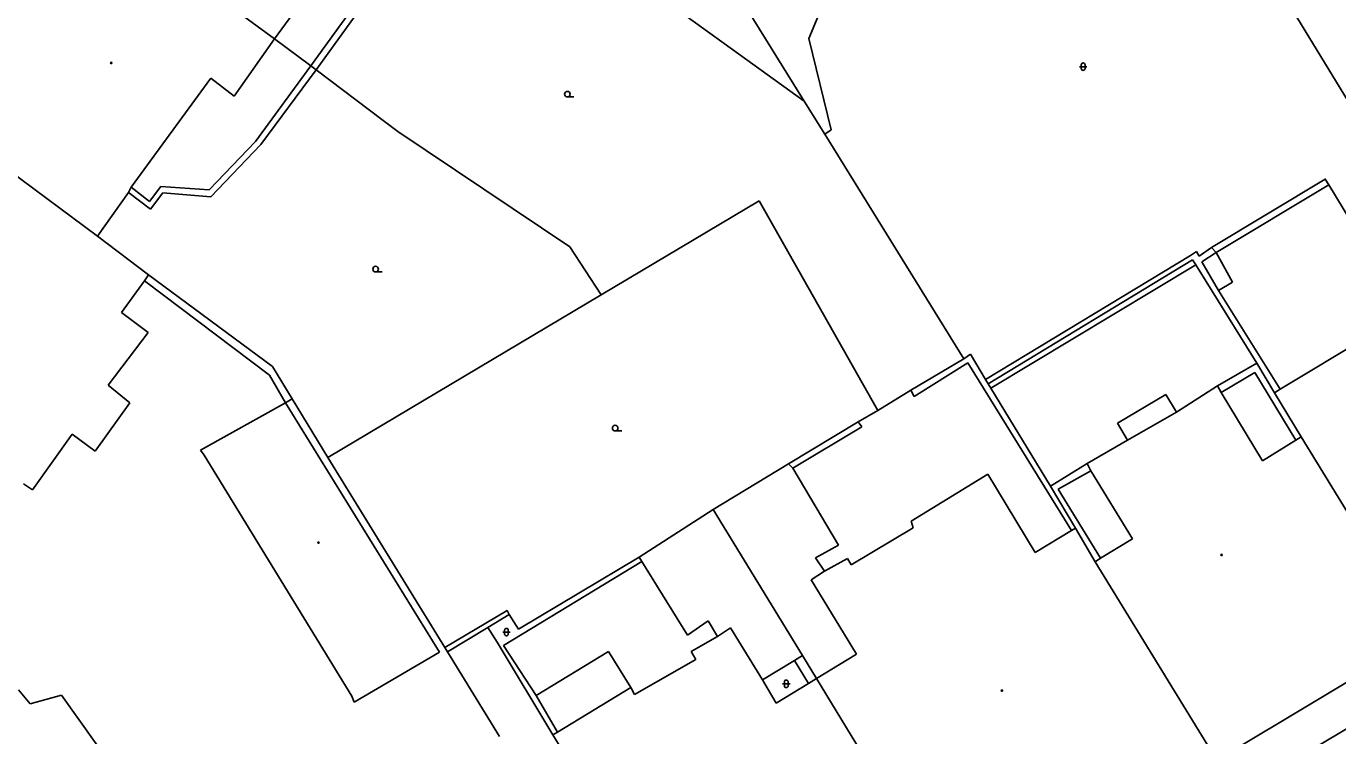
# Model space of a CAD drawing. Extents: x -599770 to -598493, y -1162076 to -1159209.
# Drawn here: x -598981 to -598893.6, y -1159543.5 to -1159496.2 of the extents above; entities that cross this region are included whole.
import ezdxf

# ---------------------------------------------------------------- set-up
doc = ezdxf.new("R2010")
doc.units = 0
doc.layers.add('Podklad', color=7, linetype='Continuous')

msp = doc.modelspace()

# ---------------------------------------------------------------- linework, layer by layer
at = {"layer": 'Podklad'}
for p, q in [((-598910.793, -1159498.898), (-598910.293, -1159498.898)), ((-598910.668, -1159498.773), (-598910.668, -1159499.023)), ((-598910.418, -1159498.773), (-598910.418, -1159499.023)), ((-598944.95, -1159500.918), (-598944.512, -1159500.918)), ((-598957.74, -1159512.587), (-598957.302, -1159512.587)), ((-598941.76, -1159523.188), (-598941.323, -1159523.188)), ((-598949.263, -1159536.608), (-598948.763, -1159536.608)), ((-598949.138, -1159536.483), (-598949.138, -1159536.733)), ((-598948.888, -1159536.483), (-598948.888, -1159536.733)), ((-598930.593, -1159540.058), (-598930.093, -1159540.058)), ((-598930.468, -1159539.933), (-598930.468, -1159540.183)), ((-598930.218, -1159539.933), (-598930.218, -1159540.183))]:
    msp.add_line(p, q, dxfattribs=at)
for points in [[(-598888.72, -1159507.97), (-598905.08, -1159481.19)], [(-598962.06, -1159498.83), (-598951.84, -1159484.71)], [(-598977.11, -1159487.8), (-598964.49, -1159497.03)], [(-598961.7, -1159499.11), (-598953.62, -1159487.88)], [(-598937.3, -1159488.06), (-598929.15, -1159501.19)], [(-598946.28, -1159488.84), (-598929.15, -1159501.19)], [(-598928.84, -1159497.02), (-598926.92, -1159492.41)], [(-598962.36, -1159494.11), (-598964.49, -1159497.03)], [(-598964.49, -1159497.03), (-598967.18, -1159500.87)], [(-598964.49, -1159497.03), (-598962.06, -1159498.83)], [(-598927.36, -1159503.12), (-598928.84, -1159497.02)], [(-598965.75, -1159503.89), (-598962.06, -1159498.83)], [(-598961.7, -1159499.11), (-598965.4, -1159504.08)], [(-598962.06, -1159498.83), (-598961.7, -1159499.11)], [(-598961.7, -1159499.11), (-598957.24, -1159502.49)], [(-598968.73, -1159499.66), (-598974.04, -1159506.94)], [(-598967.18, -1159500.87), (-598968.73, -1159499.66)], [(-598929.15, -1159501.19), (-598927.78, -1159503.39)], [(-598987.32, -1159502.03), (-598976.28, -1159510.19)], [(-598957.24, -1159502.49), (-598956.26, -1159503.23)], [(-598956.26, -1159503.23), (-598944.78, -1159510.92)], [(-598927.78, -1159503.39), (-598927.36, -1159503.12)], [(-598918.51, -1159518.39), (-598927.78, -1159503.39)], [(-598968.84, -1159507.12), (-598965.75, -1159503.89)], [(-598965.4, -1159504.08), (-598968.72, -1159507.57)], [(-598901.98, -1159510.95), (-598894.39, -1159506.39), (-598894.16, -1159506.78)], [(-598974.23, -1159507.29), (-598976.28, -1159510.19)], [(-598974.04, -1159506.94), (-598974.23, -1159507.29)], [(-598972.75, -1159508.4), (-598974.23, -1159507.29)], [(-598974.04, -1159506.94), (-598972.82, -1159507.89)], [(-598972.82, -1159507.89), (-598972.07, -1159506.88)], [(-598971.93, -1159507.3), (-598972.75, -1159508.4)], [(-598972.07, -1159506.88), (-598968.84, -1159507.12)], [(-598968.72, -1159507.57), (-598971.93, -1159507.3)], [(-598901.66, -1159511.29), (-598894.16, -1159506.78)], [(-598894.16, -1159506.78), (-598892.17, -1159510.05), (-598888.72, -1159507.97)], [(-598932.16, -1159507.85), (-598942.69, -1159514.12)], [(-598924.23, -1159521.83), (-598932.16, -1159507.85)], [(-598976.28, -1159510.19), (-598972.9, -1159512.77)], [(-598944.78, -1159510.92), (-598942.69, -1159514.12)], [(-598917.06, -1159519.77), (-598903.39, -1159511.5)], [(-598903.39, -1159511.5), (-598902.99, -1159511.23)], [(-598902.99, -1159511.23), (-598902.8, -1159511.54)], [(-598902.8, -1159511.54), (-598901.98, -1159510.95)], [(-598902.62, -1159511.91), (-598901.66, -1159511.29)], [(-598901.98, -1159510.95), (-598901.66, -1159511.29)], [(-598901.66, -1159511.29), (-598900.59, -1159513.26)], [(-598903.24, -1159511.78), (-598916.87, -1159520.06)], [(-598903.02, -1159512.11), (-598916.7, -1159520.33)], [(-598903.02, -1159512.11), (-598903.24, -1159511.78)], [(-598898.95, -1159518.66), (-598903.02, -1159512.11)], [(-598901.51, -1159513.82), (-598902.62, -1159511.91)], [(-598973.15, -1159513.19), (-598974.69, -1159515.29)], [(-598972.9, -1159512.77), (-598973.15, -1159513.19)], [(-598973.15, -1159513.19), (-598964.81, -1159519.47)], [(-598972.9, -1159512.77), (-598964.61, -1159518.9)], [(-598900.59, -1159513.26), (-598901.51, -1159513.82)], [(-598897.4, -1159520.4), (-598885.7, -1159513.39)], [(-598942.69, -1159514.12), (-598960.92, -1159524.97)], [(-598897.4, -1159520.4), (-598901.51, -1159513.82)], [(-598974.69, -1159515.29), (-598972.91, -1159516.63)], [(-598972.91, -1159516.63), (-598975.57, -1159520.14)], [(-598922.03, -1159520.48), (-598918.51, -1159518.39)], [(-598921.82, -1159520.89), (-598918.23, -1159518.65)], [(-598918.51, -1159518.39), (-598918.06, -1159518.06)], [(-598918.23, -1159518.65), (-598911.32, -1159529.84)], [(-598918.06, -1159518.06), (-598917.06, -1159519.77)], [(-598901.58, -1159520.19), (-598898.95, -1159518.66)], [(-598897.77, -1159520.65), (-598898.95, -1159518.66)], [(-598964.81, -1159519.47), (-598963.76, -1159521.31)], [(-598964.61, -1159518.9), (-598963.31, -1159521.04), (-598960.92, -1159524.97)], [(-598899.08, -1159519.29), (-598901.33, -1159520.63)], [(-598896.36, -1159523.8), (-598899.08, -1159519.29)], [(-598975.57, -1159520.14), (-598974.13, -1159521.31)], [(-598916.87, -1159520.06), (-598917.06, -1159519.77)], [(-598916.7, -1159520.33), (-598916.87, -1159520.06)], [(-598912.72, -1159526.87), (-598916.7, -1159520.33)], [(-598904.32, -1159521.93), (-598901.58, -1159520.19)], [(-598901.58, -1159520.19), (-598901.33, -1159520.63)], [(-598897.77, -1159520.65), (-598897.4, -1159520.4)], [(-598974.13, -1159521.31), (-598976.45, -1159524.54)], [(-598969.41, -1159524.48), (-598963.76, -1159521.31)], [(-598963.76, -1159521.31), (-598963.31, -1159521.04)], [(-598963.76, -1159521.31), (-598953.48, -1159537.95)], [(-598924.23, -1159521.83), (-598922.03, -1159520.48)], [(-598922.03, -1159520.48), (-598921.82, -1159520.89)], [(-598908.25, -1159522.68), (-598905.02, -1159520.75)], [(-598905.02, -1159520.75), (-598904.32, -1159521.93)], [(-598901.33, -1159520.63), (-598898.59, -1159525.18)], [(-598895.99, -1159523.58), (-598897.77, -1159520.65)], [(-598925.55, -1159522.58), (-598924.23, -1159521.83)], [(-598907.58, -1159523.81), (-598904.32, -1159521.93)], [(-598930.19, -1159525.39), (-598925.55, -1159522.58)], [(-598929.91, -1159525.68), (-598925.3, -1159522.92)], [(-598925.3, -1159522.92), (-598925.55, -1159522.58)], [(-598907.58, -1159523.81), (-598908.25, -1159522.68)], [(-598977.99, -1159523.41), (-598980.62, -1159527.11)], [(-598976.45, -1159524.54), (-598977.99, -1159523.41)], [(-598910.28, -1159525.37), (-598907.58, -1159523.81)], [(-598898.59, -1159525.18), (-598896.36, -1159523.8)], [(-598896.36, -1159523.8), (-598895.99, -1159523.58)], [(-598889.45, -1159534.27), (-598895.99, -1159523.58)], [(-598969.18, -1159524.81), (-598969.41, -1159524.48)], [(-598959.32, -1159540.88), (-598969.18, -1159524.81)], [(-598960.92, -1159524.97), (-598953.13, -1159537.64)], [(-598930.19, -1159525.39), (-598935.23, -1159528.44)], [(-598929.91, -1159525.68), (-598930.19, -1159525.39)], [(-598926.87, -1159530.8), (-598929.91, -1159525.68)], [(-598912.72, -1159526.87), (-598910.28, -1159525.37)], [(-598910.02, -1159525.85), (-598910.28, -1159525.37)], [(-598922.02, -1159529.2), (-598916.91, -1159526.08)], [(-598916.91, -1159526.08), (-598913.75, -1159531.29)], [(-598912.21, -1159527.08), (-598910.02, -1159525.85)], [(-598907.25, -1159530.39), (-598910.02, -1159525.85)], [(-598980.62, -1159527.11), (-598981.23, -1159526.72)], [(-598911.06, -1159529.68), (-598912.72, -1159526.87)], [(-598909.39, -1159531.68), (-598912.21, -1159527.08)], [(-598940.17, -1159531.6), (-598935.23, -1159528.44)], [(-598935.23, -1159528.44), (-598929.26, -1159538.17)], [(-598921.88, -1159529.65), (-598922.02, -1159529.2)], [(-598926.02, -1159532.12), (-598921.88, -1159529.65)], [(-598913.75, -1159531.29), (-598911.32, -1159529.84)], [(-598911.32, -1159529.84), (-598911.06, -1159529.68)], [(-598911.06, -1159529.68), (-598909.74, -1159531.92)], [(-598928.4, -1159531.66), (-598926.87, -1159530.8)], [(-598909.39, -1159531.68), (-598907.25, -1159530.39)], [(-598948.21, -1159536.41), (-598940.17, -1159531.6)], [(-598940.17, -1159531.6), (-598939.98, -1159531.9)], [(-598927.79, -1159532.55), (-598928.4, -1159531.66)], [(-598927.79, -1159532.55), (-598926.27, -1159531.69)], [(-598926.27, -1159531.69), (-598926.02, -1159532.12)], [(-598909.74, -1159531.92), (-598909.39, -1159531.68)], [(-598939.98, -1159531.9), (-598949.2, -1159537.49)], [(-598939.98, -1159531.9), (-598936.93, -1159536.82)], [(-598928.69, -1159533.12), (-598927.79, -1159532.55)], [(-598901.62, -1159545.15), (-598909.74, -1159531.92)], [(-598925.66, -1159538.07), (-598928.69, -1159533.12)], [(-598948.97, -1159535.16), (-598953.13, -1159537.64)], [(-598948.84, -1159535.44), (-598948.97, -1159535.16)], [(-598948.84, -1159535.44), (-598950.26, -1159536.31)], [(-598948.84, -1159535.44), (-598948.21, -1159536.41)], [(-598936.93, -1159536.82), (-598935.55, -1159535.86)], [(-598935.55, -1159535.86), (-598934.93, -1159536.9)], [(-598950.26, -1159536.31), (-598952.95, -1159537.93)], [(-598949.63, -1159537.28), (-598950.26, -1159536.31)], [(-598936.69, -1159537.91), (-598934.93, -1159536.9)], [(-598934.93, -1159536.9), (-598934.06, -1159536.32)], [(-598934.06, -1159536.32), (-598931.93, -1159539.78)], [(-598887.75, -1159536.84), (-598901.62, -1159545.15)], [(-598953.48, -1159537.95), (-598959.18, -1159541.27)], [(-598952.95, -1159537.93), (-598953.13, -1159537.64)], [(-598949.47, -1159543.58), (-598952.95, -1159537.93)], [(-598945.91, -1159543.46), (-598949.63, -1159537.28)], [(-598949.2, -1159537.49), (-598947.02, -1159540.84)], [(-598947.02, -1159540.84), (-598942.21, -1159537.89)], [(-598942.21, -1159537.89), (-598940.72, -1159540.3)], [(-598936.39, -1159538.43), (-598936.69, -1159537.91)], [(-598940.48, -1159540.76), (-598936.39, -1159538.43)], [(-598931.93, -1159539.78), (-598929.79, -1159538.49)], [(-598929.26, -1159538.17), (-598929.79, -1159538.49)], [(-598929.79, -1159538.49), (-598928.87, -1159540.03)], [(-598928.32, -1159539.69), (-598929.26, -1159538.17)], [(-598928.32, -1159539.69), (-598925.66, -1159538.07)], [(-598928.87, -1159540.03), (-598928.32, -1159539.69)], [(-598918.71, -1159555.52), (-598928.32, -1159539.69)], [(-598900.84, -1159547.77), (-598886.93, -1159539.43)], [(-598981.57, -1159540.46), (-598980.79, -1159541.39)], [(-598945.61, -1159543.28), (-598940.72, -1159540.3)], [(-598940.72, -1159540.3), (-598940.48, -1159540.76)], [(-598931.93, -1159539.78), (-598931.02, -1159541.34)], [(-598931.02, -1159541.34), (-598928.87, -1159540.03)], [(-598980.79, -1159541.39), (-598978.69, -1159540.82)], [(-598978.69, -1159540.82), (-598972.79, -1159549.09)], [(-598959.18, -1159541.27), (-598959.32, -1159540.88)], [(-598945.61, -1159543.28), (-598947.02, -1159540.84)], [(-598945.91, -1159543.46), (-598945.61, -1159543.28)], [(-598942.7, -1159548.69), (-598945.91, -1159543.46)]]:
    msp.add_lwpolyline(points, dxfattribs=at)
for centre, radius in [((-598975.37, -1159498.65), 0.045), ((-598975.37, -1159498.65), 0.0199), ((-598944.95, -1159500.73), 0.188), ((-598957.74, -1159512.4), 0.188), ((-598941.76, -1159523), 0.188), ((-598961.55, -1159530.64), 0.045), ((-598961.55, -1159530.64), 0.0199), ((-598901.31, -1159531.46), 0.045), ((-598901.31, -1159531.46), 0.0199), ((-598915.96, -1159540.51), 0.045), ((-598915.96, -1159540.51), 0.0199)]:
    msp.add_circle(centre, radius, dxfattribs=at)
for centre, start, end in [((-598910.543, -1159498.773), 0, 180), ((-598910.543, -1159499.023), 180, 0), ((-598949.013, -1159536.483), 0, 180), ((-598949.013, -1159536.733), 180, 0), ((-598930.343, -1159539.933), 0, 180), ((-598930.343, -1159540.183), 180, 0)]:
    msp.add_arc(centre, 0.125, start, end, dxfattribs=at)

doc.saveas('drawing.dxf')
